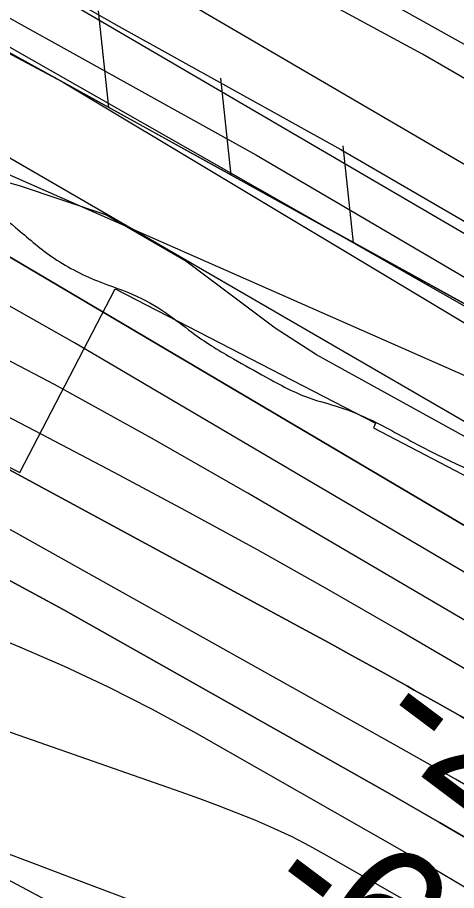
# Model space of a CAD drawing. Extents: x 3734862 to 3772949, y 391520 to 417239.
# Drawn here: x 3757105.3 to 3757325.4, y 403499.1 to 403936.4 of the extents above; entities that cross this region are included whole.
import ezdxf

# ---------------------------------------------------------------- set-up
doc = ezdxf.new("R2010")
doc.units = 0
for name, color, linetype in [('V-FLOD-BASE', 7, 'Continuous'), ('V-LEVE-TOET', 7, 'Continuous'), ('V-RIVR-EDGE', 7, 'Continuous'), ('V-RIVR-RANG', 7, 'Continuous'), ('V-ROAD-CNTR', 7, 'Continuous'), ('V-RRAP-FSHR', 7, 'Continuous'), ('V-RRAP-RVMT', 7, 'Continuous'), ('V-SITE-VEGE', 7, 'Continuous'), ('V-SURV-LINE', 7, 'Continuous'), ('V-TOPO-DPTH', 7, 'Continuous'), ('V-TOPO-MAJR', 7, 'Continuous'), ('V-TOPO-MINR', 7, 'Continuous'), ('V-TOPO-WATR', 7, 'Continuous')]:
    doc.layers.add(name, color=color, linetype=linetype)

msp = doc.modelspace()

# ---------------------------------------------------------------- linework, layer by layer
at = {"layer": 'V-FLOD-BASE'}
msp.add_lwpolyline([(3755509.55, 404734.01), (3755604.01, 404693.35), (3755734.75, 404640.01), (3755837.26, 404595.65), (3755993.36, 404521.43), (3756101.67, 404469.46), (3756260.16, 404391.43), (3756378.16, 404331.41), (3756548.35, 404246.91), (3756715.96, 404163.13), (3756855.99, 404094.78), (3757035.9, 404000.43), (3757156.37, 403931.97), (3757267.45, 403870.27), (3757410.85, 403787.06), (3757521.98, 403722.53), (3757695.6, 403620.6), (3757850.35, 403523.19), (3758006.8, 403417.32), (3758118.45, 403338.91), (3758244.62, 403255.11)], dxfattribs=at)
at = {"layer": 'V-LEVE-TOET'}
for points in [[(3758269.62, 403303.08), (3758155.26, 403379.07), (3758029.56, 403469.25), (3757948.78, 403524.28), (3757808.93, 403615.22), (3757687.79, 403695.71), (3757551.96, 403778.23), (3757432.09, 403846.41), (3757308.29, 403918.1), (3757157.82, 403999.58), (3756987.74, 404097.65), (3756887.44, 404151.02), (3756762.04, 404212.15), (3756587.88, 404295.22), (3756373.15, 404401.18), (3756201.51, 404486.62), (3756071.95, 404550.75), (3755936.96, 404616.06), (3755740.1, 404702.04), (3755551.42, 404777.9), (3755403.75, 404833.7)], [(3755507.48, 404708.64), (3755641.71, 404655.92), (3755849.66, 404568.09), (3755983.08, 404504.29), (3756148.73, 404422.34), (3756284.79, 404354.99), (3756499, 404249.02), (3756692.97, 404152.7), (3756857.86, 404070.73), (3757082.96, 403946.45), (3757225.16, 403867.39), (3757438.45, 403742.37), (3757655.38, 403615.62), (3757909.3, 403450.74), (3758137.52, 403297.98), (3758277.23, 403201.38)]]:
    msp.add_lwpolyline(points, dxfattribs=at)
at = {"layer": 'V-RIVR-EDGE'}
msp.add_spline([(3755702.08, 404495.32), (3755757.18, 404470.77), (3755793.3, 404451.23), (3755852.47, 404424.41), (3755881.39, 404415.75), (3755906.23, 404404.38), (3755920.22, 404395.76), (3755948.67, 404379.41), (3755958.16, 404378.93), (3755969.01, 404378), (3755990.69, 404368.45), (3756022.75, 404350.29), (3756054.82, 404336.64), (3756079.66, 404323.02), (3756103.59, 404309.39), (3756144.23, 404288.04), (3756167.69, 404268.99), (3756188.91, 404253.57), (3756231.36, 404233.11), (3756271.56, 404217.19), (3756299.11, 404203.1), (3756403.01, 404163.51), (3756460.37, 404140.31), (3756508.69, 404114.87), (3756530.82, 404103.96), (3756588.18, 404078.04), (3756639.21, 404052.15), (3756694.29, 404019.45), (3756726.8, 403998.12), (3756735.82, 403989.06), (3756740.32, 403979.55), (3756740.3, 403973.22), (3756740.74, 403967.79), (3756747.5, 403960.54), (3756759.69, 403953.73), (3756786.34, 403941.46), (3756814.34, 403929.18), (3756864.47, 403904.64), (3756889.32, 403895.98), (3756899.72, 403897.32), (3756908.33, 403901.82), (3756919.18, 403901.34), (3756933.18, 403894.07), (3756945.83, 403892.68), (3756956.23, 403893.11), (3756962.12, 403897.16), (3756970.71, 403896.69), (3756978.39, 403894.41), (3756992.41, 403894.83), (3757002.82, 403897.51), (3757019.1, 403901.54), (3757027.7, 403901.52), (3757034.02, 403901.05), (3757036.27, 403896.53), (3757036.71, 403891.1), (3757038.5, 403883.41), (3757046.62, 403874.34), (3757060.62, 403866.17), (3757076.41, 403853.92), (3757104.39, 403831.25), (3757122.44, 403816.73), (3757145.47, 403804.47), (3757165.34, 403796.73), (3757181.6, 403787.2), (3757194.24, 403777.67), (3757213.65, 403765.41), (3757229.9, 403756.33), (3757251.58, 403745.88), (3757266.49, 403741.32), (3757283.2, 403734.49), (3757308.94, 403720.87), (3757360.42, 403694.06), (3757393.83, 403670.92), (3757429.96, 403657.26), (3757461.59, 403645.43), (3757505.4, 403628.14), (3757548.31, 403610.4), (3757591.66, 403587.23), (3757649.45, 403552.27), (3757711.75, 403512.78), (3757753.76, 403493.23), (3757766.86, 403487.78), (3757773.19, 403487.76), (3757785.86, 403494.06), (3757794.45, 403494.04), (3757803.49, 403489.49), (3757807.08, 403480.89), (3757810.64, 403456.02), (3757814.23, 403447.87), (3757826.42, 403436.99), (3757854.41, 403422.9), (3757930.26, 403373.88), (3757975.85, 403342.57), (3758005.19, 403323.5), (3758062.07, 403286.74), (3758092.31, 403263.6), (3758175.82, 403209.59), (3758234.51, 403169.2), (3758283.7, 403133.81), (3758328.84, 403103.41), (3758399.23, 403041.74), (3758421.79, 403023.15), (3758438.05, 403017.68), (3758463.83, 403017.62), (3758491.43, 403026.14), (3758504.53, 403022.04), (3758513.56, 403014.33), (3758513.99, 403006.19), (3758499.95, 402997.18), (3758498.12, 402989.95), (3758502.16, 402978.18), (3758510.73, 402969.57), (3758522.02, 402962.76), (3758545.05, 402948.69), (3758582.07, 402926.89), (3758650.23, 402878.79), (3758697.61, 402840.7), (3758721.52, 402820.29), (3758740.94, 402809.39), (3758782.02, 402784.87), (3758831.24, 402755.36), (3758902.12, 402711.78), (3758960.36, 402675.46), (3759018.58, 402634.62), (3759069.59, 402599.68), (3759134.59, 402553.4), (3759185.57, 402508.06), (3759223.48, 402478.12), (3759262.29, 402448.18), (3759321.41, 402402.37), (3759371.51, 402366.07), (3759431.54, 402323.42), (3759463.59, 402300.28), (3759488.86, 402281.68), (3759576.89, 402222.68), (3759626.99, 402186.84), (3759672.12, 402153.72), (3759778.21, 402087.44), (3759832.83, 402050.68), (3759873, 402019.38), (3759909.55, 401989.45), (3760050.81, 401883.75), (3760100.02, 401850.16), (3760145.61, 401819.31), (3760185.77, 401788.01), (3760211.95, 401766.69), (3760254.82, 401734.48), (3760285.51, 401709.08), (3760303.12, 401700.45), (3760325.25, 401691.35), (3760352.78, 401671.39), (3760391.14, 401641), (3760430.41, 401611.96), (3760461.55, 401590.18), (3760536.95, 401542.97), (3760582.99, 401510.76), (3760602.85, 401495.79), (3760629.02, 401477.18), (3760672.36, 401449.49), (3760711.19, 401426.79), (3760818.61, 401347.85), (3760872.33, 401310.64), (3760925.58, 401271.62), (3760948.6, 401251.67), (3761039.76, 401181.81), (3761107.02, 401135.52), (3761151.7, 401104.67), (3761172.93, 401093.31), (3761186.03, 401090.57), (3761199.15, 401092.79), (3761219.51, 401099.07), (3761228.11, 401099.5), (3761233.52, 401095.42), (3761236.67, 401087.73), (3761236.64, 401077.78), (3761228.47, 401063.78), (3761223.03, 401057.47), (3761223.01, 401049.33), (3761228.86, 401039.37), (3761242.39, 401026.67), (3761254.14, 401021.67), (3761266.79, 401018.47), (3761292.52, 401001.68), (3761317.34, 400980.37), (3761342.15, 400955.44), (3761463.07, 400853.4), (3761509.99, 400812.14), (3761550.15, 400777.68), (3761585.34, 400746.84), (3761681.47, 400674.26), (3761756.4, 400618.91), (3761817.77, 400572.19), (3761878.26, 400530.44), (3761996.49, 400436.55), (3762057.42, 400389.83), (3762104.8, 400352.63), (3762156.25, 400313.17), (3762204.54, 400277.33), (3762245.17, 400247.84), (3762291.65, 400210.19), (3762325.94, 400182.07), (3762356.18, 400159.84), (3762404.02, 400123.55), (3762432.9, 400101.32), (3762455.49, 400091.32), (3762473.53, 400075.9), (3762512.34, 400044.16), (3762551.6, 400012.41), (3762593.58, 399983.82), (3762620.21, 399963.4), (3762661.74, 399937.08), (3762686.57, 399919.83), (3762793.08, 399841.35), (3762834.61, 399812.76), (3762873.44, 399790.05), (3762923.1, 399758.28), (3762956.96, 399737.4), (3762984.05, 399721.5), (3763024.22, 399693.37), (3763075.23, 399657.52), (3763115.86, 399633.91), (3763172.75, 399601.21), (3763228.74, 399568.52), (3763285.17, 399533.57), (3763344.31, 399494.08), (3763398.47, 399455.06), (3763444.06, 399421.04), (3763484.68, 399391.09), (3763603.38, 399303.08), (3763654.82, 399261.81), (3763661.14, 399259.53), (3763667.01, 399254.54), (3763671.96, 399245.04), (3763696.33, 399224.18), (3763722.94, 399200.15), (3763745.5, 399180.2), (3763818.14, 399117.17), (3763841.61, 399099.47), (3763852.45, 399092.21), (3763858.76, 399084.06), (3763874.99, 399067.29), (3763898, 399045.98), (3763924.62, 399023.76), (3763949, 399007.87), (3763970.2, 398987.47), (3764004.03, 398952.57), (3764028.38, 398926.74), (3764056.8, 398899.54), (3764092.88, 398862.37), (3764130.77, 398826.11), (3764147.01, 398811.6), (3764152.86, 398799.83), (3764162.32, 398783.53), (3764173.58, 398768.58), (3764186.67, 398757.24), (3764206.08, 398746.34), (3764226.87, 398742.22), (3764246.29, 398733.58), (3764269.32, 398717.7), (3764284.2, 398703.19), (3764301.81, 398691.84), (3764323.02, 398678.23), (3764345.14, 398660.99), (3764412.35, 398596.62), (3764457.02, 398559.88), (3764502.6, 398522.69), (3764538.26, 398497.74), (3764566.26, 398486.36), (3764583.89, 398484.51), (3764604.25, 398486.27), (3764616.45, 398486.24), (3764626.39, 398481.69), (3764630.89, 398474.45), (3764636.29, 398461.32), (3764634.9, 398450.02), (3764631.72, 398441.44), (3764633.06, 398434.65), (3764636.21, 398430.12), (3764643.89, 398425.58), (3764661.06, 398421.47), (3764685.44, 398409.2), (3764715.22, 398382), (3764745.45, 398356.15), (3764793.31, 398328), (3764844.31, 398292.6), (3764885.83, 398258.14), (3764918.78, 398234.54), (3764992.82, 398187.79), (3765058.27, 398144.22), (3765088.07, 398128.32), (3765140.91, 398100.15), (3765168.89, 398079.74), (3765193.71, 398061.59), (3765246.12, 398042.02), (3765282.23, 398018.42), (3765309.74, 397989.41), (3765339.95, 397955.42), (3765361.15, 397933.67), (3765382.35, 397911.91), (3765434.69, 397867.92), (3765477.57, 397838.43), (3765508.73, 397823.88), (3765545.3, 397801.18), (3765575.54, 397778.05), (3765617.52, 397749.91), (3765653.64, 397726.31), (3765681.63, 397709.96), (3765727.23, 397684.53), (3765761.99, 397660.02), (3765771.94, 397659.55), (3765788.21, 397659.96), (3765793.64, 397658.14), (3765793.63, 397653.62), (3765785.47, 397648.66), (3765785.47, 397645.5), (3765790.86, 397632.82), (3765800.33, 397623.76), (3765814.78, 397612.87), (3765831.94, 397605.59), (3765847.31, 397603.29), (3765858.15, 397598.75), (3765865.82, 397593.3), (3765888.84, 397576.97), (3765908.7, 397561.54), (3765918.16, 397548.41), (3765919.5, 397542.07), (3765921.3, 397536.19), (3765926.71, 397533.46), (3765933.05, 397534.35), (3765940.73, 397533.43), (3765944.79, 397530.25), (3765956.97, 397519.37), (3765987.67, 397499.85), (3766024.67, 397468.11), (3766059.41, 397438.18), (3766085.13, 397413.25), (3766102.73, 397400.09), (3766131.61, 397377.42), (3766172.69, 397350.18), (3766210.59, 397318.89), (3766264.32, 397285.3), (3766306.76, 397260.78), (3766362.73, 397220.85), (3766381.12, 397208.5)], degree=3, dxfattribs=at)
at = {"layer": 'V-ROAD-CNTR'}
msp.add_lwpolyline([(3757693.5, 403745.32), (3757820.15, 403667.91), (3757934.22, 403590.82), (3758158.62, 403432.89), (3758253.65, 403372.64), (3758237.59, 403347.3), (3758141.95, 403407.94), (3757917.18, 403566.12), (3757803.92, 403642.67), (3757584.37, 403776.87), (3757366.85, 403901.97), (3757139.73, 404028.74), (3757103.09, 404048.3), (3756890.61, 404161.77), (3756667.09, 404277.77), (3756411.04, 404402.01), (3756182.16, 404518.79), (3755948.64, 404629.63), (3755769.47, 404706.31), (3755642.01, 404758.61), (3755591.59, 404778.95), (3755541.17, 404799.53)], dxfattribs=at)
at = {"layer": 'V-RRAP-FSHR'}
for p, q in [((3757151.19, 403891.28), (3757145.99, 403939.84)), ((3757212.47, 403857.46), (3757207.28, 403906.02)), ((3757273.76, 403823.64), (3757268.56, 403872.2))]:
    msp.add_line(p, q, dxfattribs=at)
for points in [[(3757405.45, 403750.97), (3756854.34, 404055.1), (3756334.52, 404308.15), (3755859.22, 404543.69), (3755702.6, 404615.34), (3755203.25, 404810.6), (3754754.96, 404946.77), (3754236.14, 405168.17), (3754051.84, 405281.16), (3753699.68, 405398.93), (3753423.67, 405511.07), (3753238.21, 405570.19), (3752310.56, 405703.85), (3751495.6, 405820.09), (3751133.62, 405900.38)], [(3754460.93, 405046.66), (3755005.7, 404860.94), (3755712.42, 404532.38), (3756610.55, 404118.1), (3756963.91, 403918.1), (3757348.8, 403748.53), (3757842.44, 403484.61), (3758500.9, 403026.83), (3759143.8, 402584.15), (3759834.39, 402066.74), (3760444.46, 401629.94), (3760667.45, 401482.98), (3761054.53, 401205.39), (3761588.84, 400792.89), (3762211.73, 400314.43), (3762948.82, 399790.65), (3763371.87, 399516.16), (3763828.66, 399148.5)], [(3757151.19, 403891.28), (3757089.9, 403925.11)], [(3757212.47, 403857.46), (3757151.19, 403891.28)], [(3757273.76, 403823.64), (3757212.47, 403857.46)], [(3757335.04, 403789.82), (3757273.76, 403823.64)]]:
    msp.add_lwpolyline(points, dxfattribs=at)
at = {"layer": 'V-RRAP-RVMT'}
for p, q in [((3756866.49, 403830.63), (3757106.47, 403708.5)), ((3757106.47, 403708.5), (3757154.36, 403800.46)), ((3757154.36, 403800.46), (3757284.76, 403733.19)), ((3757284.76, 403733.19), (3757283.76, 403730.89)), ((3757283.76, 403730.89), (3757399, 403670.69)), ((3757152.88, 403476.84), (3757030.49, 403541.72))]:
    msp.add_line(p, q, dxfattribs=at)
at = {"layer": 'V-SITE-VEGE'}
for points in [[(3755688.24, 404616.1), (3755961.82, 404491.2), (3756270.06, 404346.71), (3756525.1, 404213.67), (3756770.57, 404092.13), (3756937.43, 404005.72), (3757127.96, 403904.17), (3757378.65, 403753.9), (3757501.59, 403682.22), (3757599.31, 403625.65), (3757814.51, 403497.3), (3758044.06, 403352.08), (3758243.34, 403205.71), (3758280.56, 403180.54), (3758319.17, 403156.74)], [(3757639.26, 403570.06), (3757528.04, 403633.92), (3757502.91, 403647.31), (3757468.31, 403656.22), (3757436.59, 403664.22), (3757368.38, 403704.99), (3757255.27, 403767.39), (3757234.44, 403780.86), (3757189.8, 403814.44), (3757149.66, 403837.58), (3757106.34, 403852.05), (3757046.24, 403868.6)]]:
    msp.add_lwpolyline(points, dxfattribs=at)
at = {"layer": 'V-SURV-LINE'}
for points in [[(3757011.28, 404048.6), (3757761.48, 403610.61)], [(3757746.35, 403584.7), (3756996.16, 404022.7)]]:
    msp.add_lwpolyline(points, dxfattribs=at)
at = {"layer": 'V-TOPO-DPTH'}
for points in [[(3756617.21, 404046.23), (3756630.43, 404040.64), (3756643.74, 404035.24), (3756657.09, 404029.95), (3756670.43, 404024.64), (3756683.76, 404019.27), (3756697.07, 404013.88), (3756796.46, 403973.41), (3756858.79, 403946.41), (3756920.24, 403917.63), (3756980.36, 403886.18), (3757039.6, 403852.95), (3757398.07, 403641.38), (3757410.58, 403633.95), (3757423.07, 403626.49), (3757435.52, 403618.96), (3757447.95, 403611.4), (3757460.4, 403603.87), (3757472.91, 403596.44), (3757485.49, 403589.14), (3757498.13, 403581.93), (3757526.21, 403566.11), (3757552.98, 403551.15)], [(3757625.73, 403455.54), (3757549.9, 403501.53), (3757442.26, 403567.3), (3757420.37, 403580.59), (3757398.44, 403593.8), (3757376.43, 403606.89), (3757354.37, 403619.9), (3757220.86, 403698.12), (3757172.56, 403725.71), (3757123.87, 403752.58), (3757074.6, 403778.37), (3757024.95, 403803.45), (3757008.25, 403811.65), (3756966.58, 403831.92), (3756924.8, 403851.98), (3756882.87, 403871.73), (3756840.85, 403891.25), (3756798.55, 403910.17), (3756756, 403928.47), (3756713.07, 403945.86), (3756669.88, 403962.64), (3756478.42, 404034.68)], [(3757625.73, 403455.54), (3757549.9, 403501.53), (3757442.26, 403567.3), (3757420.37, 403580.59), (3757398.44, 403593.8), (3757376.43, 403606.89), (3757354.37, 403619.9), (3757220.86, 403698.12), (3757172.56, 403725.71), (3757123.87, 403752.58), (3757074.6, 403778.37), (3757024.95, 403803.45), (3757008.25, 403811.65), (3756966.58, 403831.92), (3756924.8, 403851.98), (3756882.87, 403871.73), (3756840.85, 403891.25), (3756798.55, 403910.17), (3756756, 403928.47), (3756713.07, 403945.86), (3756669.88, 403962.64), (3756478.42, 404034.68)], [(3756431.43, 403970.33), (3756680.22, 403840.45), (3756718.52, 403821.23), (3756757.2, 403802.85), (3756796.45, 403785.72), (3756836.08, 403769.42), (3756843.22, 403766.61), (3756879.52, 403752.24), (3756915.77, 403737.74), (3756951.94, 403723.03), (3756988.05, 403708.19), (3757023.81, 403692.62), (3757059.15, 403676.19), (3757093.88, 403658.49), (3757128.19, 403639.93), (3757291.97, 403547.5), (3757316.92, 403533.23), (3757341.75, 403518.75), (3757366.41, 403503.99), (3757390.96, 403489.03), (3757478.26, 403435.12), (3757546.31, 403392.96), (3757614.28, 403350.66)], [(3756431.43, 403970.33), (3756680.22, 403840.45), (3756718.52, 403821.23), (3756757.2, 403802.85), (3756796.45, 403785.72), (3756836.08, 403769.42), (3756843.22, 403766.61), (3756879.52, 403752.24), (3756915.77, 403737.74), (3756951.94, 403723.03), (3756988.05, 403708.19), (3757023.81, 403692.62), (3757059.15, 403676.19), (3757093.88, 403658.49), (3757128.19, 403639.93), (3757291.97, 403547.5), (3757316.92, 403533.23), (3757341.75, 403518.75), (3757366.41, 403503.99), (3757390.96, 403489.03), (3757478.26, 403435.12), (3757546.31, 403392.96), (3757614.28, 403350.66)], [(3756623.08, 403935.96), (3756637.36, 403930.16), (3756651.63, 403924.32), (3756748.34, 403884.55), (3756810.49, 403857.83), (3756872.02, 403829.82), (3756932.64, 403799.87), (3756992.65, 403768.63), (3757247.86, 403630.58), (3757261.14, 403623.36), (3757274.41, 403616.09), (3757287.64, 403608.78), (3757300.85, 403601.42), (3757304.16, 403599.57), (3757315.69, 403593.08), (3757327.19, 403586.56), (3757338.66, 403579.98), (3757350.1, 403573.36), (3757365.43, 403564.45), (3757369.19, 403562.24), (3757372.94, 403560.02), (3757376.67, 403557.77), (3757380.39, 403555.5), (3757876.75, 403250.16)], [(3756623.08, 403935.96), (3756637.36, 403930.16), (3756651.63, 403924.32), (3756748.34, 403884.55), (3756810.49, 403857.83), (3756872.02, 403829.82), (3756932.64, 403799.87), (3756992.65, 403768.63), (3757247.86, 403630.58), (3757261.14, 403623.36), (3757274.41, 403616.09), (3757287.64, 403608.78), (3757300.85, 403601.42), (3757304.16, 403599.57), (3757315.69, 403593.08), (3757327.19, 403586.56), (3757338.66, 403579.98), (3757350.1, 403573.36), (3757365.43, 403564.45), (3757369.19, 403562.24), (3757372.94, 403560.02), (3757376.67, 403557.77), (3757380.39, 403555.5), (3757876.75, 403250.16)], [(3758048.74, 403103.83), (3757537.64, 403425.38), (3757507.48, 403444.28), (3757477.28, 403463.11), (3757447.01, 403481.82), (3757416.7, 403500.47), (3757386.24, 403518.88), (3757355.64, 403537.04), (3757324.83, 403554.84), (3757293.87, 403572.39), (3757062.65, 403701.65), (3757015.25, 403727.08), (3756967.31, 403751.39), (3756918.55, 403774.02), (3756869.24, 403795.53), (3756823.82, 403814.41), (3756796.79, 403825.56), (3756769.72, 403836.61), (3756742.58, 403847.51), (3756715.41, 403858.31), (3756688.39, 403869.44), (3756661.62, 403881.11), (3756635.21, 403893.58), (3756609.05, 403906.6)], [(3758048.74, 403103.83), (3757537.64, 403425.38), (3757507.48, 403444.28), (3757477.28, 403463.11), (3757447.01, 403481.82), (3757416.7, 403500.47), (3757386.24, 403518.88), (3757355.64, 403537.04), (3757324.83, 403554.84), (3757293.87, 403572.39), (3757062.65, 403701.65), (3757015.25, 403727.08), (3756967.31, 403751.39), (3756918.55, 403774.02), (3756869.24, 403795.53), (3756823.82, 403814.41), (3756796.79, 403825.56), (3756769.72, 403836.61), (3756742.58, 403847.51), (3756715.41, 403858.31), (3756688.39, 403869.44), (3756661.62, 403881.11), (3756635.21, 403893.58), (3756609.05, 403906.6)]]:
    msp.add_lwpolyline(points, dxfattribs=at)
at = {"layer": 'V-TOPO-MAJR'}
msp.add_lwpolyline([(3757600.92, 403332.4), (3757358.83, 403482.96), (3757343.72, 403492.23), (3757328.55, 403501.38), (3757313.26, 403510.36), (3757297.91, 403519.22), (3757194.18, 403578.26), (3757172.74, 403589.93), (3757151.04, 403601.05), (3757128.92, 403611.34), (3757106.54, 403621.07), (3757083.93, 403630.31), (3757061.27, 403639.45), (3757038.54, 403648.42), (3757015.78, 403657.29), (3756957.74, 403679.65), (3756906.29, 403700.45), (3756855.35, 403722.36), (3756805.15, 403745.93), (3756755.44, 403770.61), (3756490.99, 403907.36)], dxfattribs=at)
at = {"layer": 'V-TOPO-MINR'}
for points in [[(3757585.24, 403504.91), (3757541.52, 403531.05), (3757497.94, 403557.41), (3757472.29, 403573.05), (3757441.58, 403591.68), (3757410.82, 403610.21), (3757379.97, 403628.59), (3757349.05, 403646.87), (3757133.86, 403773.42), (3757078.28, 403804.91), (3757022.07, 403835.18), (3756964.92, 403863.62), (3756907.13, 403890.84), (3756841.57, 403920.44), (3756816.05, 403931.86), (3756790.47, 403943.17), (3756764.82, 403954.3), (3756739.13, 403965.32), (3756713.42, 403976.34), (3756687.77, 403987.46), (3756662.18, 403998.74), (3756636.65, 404010.13), (3755472.38, 404380.71)], [(3757602.64, 403579.12), (3757504.91, 403633.51), (3757477.98, 403648.58), (3757451.11, 403663.75), (3757424.31, 403679.05), (3757397.57, 403694.45), (3757075.13, 403881.16), (3757026.12, 403909.11), (3756976.88, 403936.64), (3756927.29, 403963.52), (3756877.46, 403989.98), (3756877.01, 403990.21), (3756826.55, 404014.46), (3756775.17, 404036.36), (3756722.44, 404054.75), (3756668.8, 404070.79), (3756567.23, 404097.47)], [(3757625.73, 403455.54), (3757549.9, 403501.53), (3757442.26, 403567.3), (3757420.37, 403580.59), (3757398.44, 403593.8), (3757376.43, 403606.89), (3757354.37, 403619.9), (3757220.86, 403698.12), (3757172.56, 403725.71), (3757123.87, 403752.58), (3757074.6, 403778.37), (3757024.95, 403803.45), (3757008.25, 403811.65), (3756966.58, 403831.92), (3756924.8, 403851.98), (3756882.87, 403871.73), (3756840.85, 403891.25), (3756798.55, 403910.17), (3756756, 403928.47), (3756713.07, 403945.86), (3756669.88, 403962.64), (3756478.42, 404034.68)], [(3757678.36, 403397.93), (3757411.63, 403561.44), (3757398.74, 403569.28), (3757385.81, 403577.07), (3757372.84, 403584.78), (3757359.83, 403592.43), (3757296.59, 403629.34), (3757261.19, 403649.7), (3757225.61, 403669.74), (3757189.78, 403689.33), (3757153.78, 403708.6), (3757117.59, 403727.55), (3757081.34, 403746.36), (3757044.99, 403764.98), (3757008.57, 403783.46), (3756945.08, 403815.46), (3756880.52, 403846.91), (3756815.44, 403877.18), (3756749.56, 403905.67), (3756683.14, 403932.98), (3756565.21, 403979.61)], [(3757614.28, 403350.66), (3757546.31, 403392.96), (3757478.26, 403435.12), (3757390.96, 403489.03), (3757366.41, 403503.99), (3757341.75, 403518.75), (3757316.92, 403533.23), (3757291.97, 403547.5), (3757128.19, 403639.93), (3757093.88, 403658.49), (3757059.15, 403676.19), (3757023.81, 403692.62), (3756988.05, 403708.19), (3756951.94, 403723.03), (3756915.77, 403737.74), (3756879.52, 403752.24), (3756843.22, 403766.61), (3756836.08, 403769.42), (3756796.45, 403785.72), (3756757.2, 403802.85), (3756718.52, 403821.23), (3756680.22, 403840.45), (3756431.43, 403970.33)], [(3757726.48, 403560.55), (3757560.78, 403659.13), (3757547.73, 403666.85), (3757534.67, 403674.54), (3757521.57, 403682.18), (3757508.46, 403689.78), (3757495.32, 403697.35), (3757482.18, 403704.9), (3757469.02, 403712.42), (3757455.85, 403719.93), (3757031.67, 403961.33)], [(3757876.75, 403250.16), (3757380.39, 403555.5), (3757376.67, 403557.77), (3757372.94, 403560.02), (3757369.19, 403562.24), (3757365.43, 403564.45), (3757350.1, 403573.36), (3757338.66, 403579.98), (3757327.19, 403586.56), (3757315.69, 403593.08), (3757304.16, 403599.57), (3757300.85, 403601.42), (3757287.64, 403608.78), (3757274.41, 403616.09), (3757261.14, 403623.36), (3757247.86, 403630.58), (3756992.65, 403768.63), (3756932.64, 403799.87), (3756872.02, 403829.82), (3756810.49, 403857.83), (3756748.34, 403884.55), (3756651.63, 403924.32), (3756637.36, 403930.16), (3756623.08, 403935.96)], [(3758048.74, 403103.83), (3757537.64, 403425.38), (3757507.48, 403444.28), (3757477.28, 403463.11), (3757447.01, 403481.82), (3757416.7, 403500.47), (3757386.24, 403518.88), (3757355.64, 403537.04), (3757324.83, 403554.84), (3757293.87, 403572.39), (3757062.65, 403701.65), (3757015.25, 403727.08), (3756967.31, 403751.39), (3756918.55, 403774.02), (3756869.24, 403795.53), (3756823.82, 403814.41), (3756796.79, 403825.56), (3756769.72, 403836.61), (3756742.58, 403847.51), (3756715.41, 403858.31), (3756688.39, 403869.44), (3756661.62, 403881.11), (3756635.21, 403893.58), (3756609.05, 403906.6)], [(3757303.53, 403491.97), (3757260.59, 403516.59), (3757251.83, 403521.39), (3757242.95, 403525.96), (3757233.9, 403530.17), (3757224.74, 403534.15), (3757215.46, 403537.88), (3757206.15, 403541.51), (3757196.77, 403544.99), (3757187.36, 403548.37), (3757068.85, 403589.84), (3757018.68, 403608.16), (3756968.87, 403627.39), (3756919.6, 403647.97), (3756870.7, 403669.45), (3756847.59, 403679.98), (3756810.5, 403696.84), (3756773.37, 403713.65), (3756736.22, 403730.38), (3756699.04, 403747.07), (3756661.76, 403763.51), (3756624.36, 403779.69)], [(3757224.81, 403470.64), (3757134.95, 403504.49), (3757115.22, 403511.94), (3757095.49, 403519.39), (3757075.78, 403526.87), (3757056.06, 403534.36), (3757036.33, 403541.78), (3757016.55, 403549.11), (3756996.73, 403556.3), (3756976.87, 403563.38), (3756906.62, 403588.16), (3756862.81, 403603.61), (3756819, 403619.05), (3756775.18, 403634.49), (3756731.37, 403649.93), (3756687.07, 403665.53), (3756665.36, 403673.04), (3756643.59, 403680.36), (3756621.73, 403687.43)]]:
    msp.add_lwpolyline(points, dxfattribs=at)
at = {"layer": 'V-TOPO-WATR'}
msp.add_lwpolyline([(3757552.98, 403551.15), (3757526.21, 403566.11), (3757498.13, 403581.93), (3757485.49, 403589.14), (3757472.91, 403596.44), (3757460.4, 403603.87), (3757447.95, 403611.4), (3757435.52, 403618.96), (3757423.07, 403626.49), (3757410.58, 403633.95), (3757398.07, 403641.38), (3757039.6, 403852.95), (3756980.36, 403886.18), (3756920.24, 403917.63), (3756858.79, 403946.41), (3756796.46, 403973.41), (3756697.07, 404013.88), (3756683.76, 404019.27), (3756670.43, 404024.64), (3756657.09, 404029.95), (3756643.74, 404035.24), (3756630.43, 404040.64), (3756617.21, 404046.23)], dxfattribs=at)

# ---------------------------------------------------------------- texts
at = {"layer": 'V-RIVR-RANG'}
for s, p in [('-22', (3757280.31, 403576.8)), ('-67', (3757224.52, 403493.64))]:
    msp.add_text(s, height=67, rotation=323.1251, dxfattribs=at).set_placement(p)

doc.saveas('drawing.dxf')
